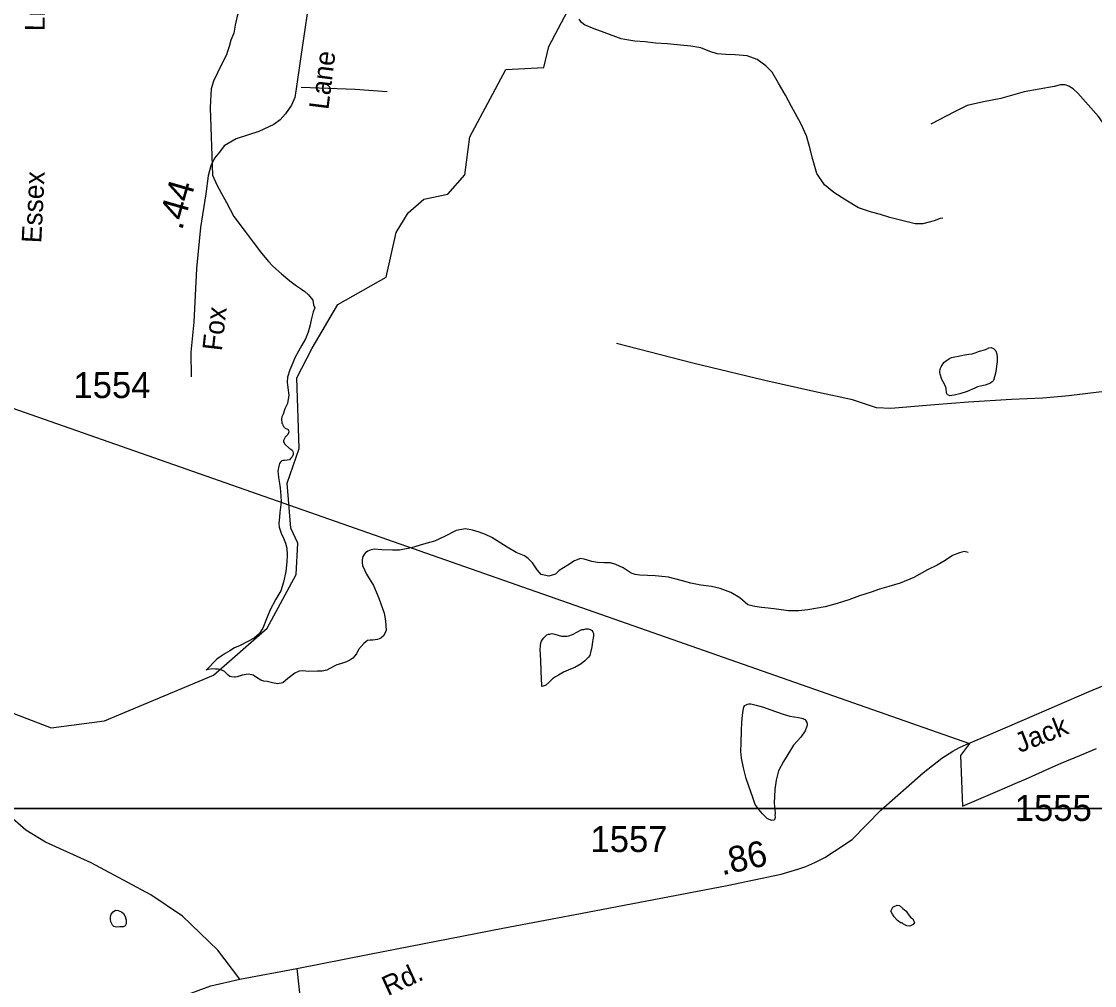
# Model space of a CAD drawing. Extents: x 2082433 to 2279600, y 546599 to 755198.
# Drawn here: x 2147783 to 2152961, y 673622 to 678274 of the extents above; entities that cross this region are included whole.
import ezdxf

# ---------------------------------------------------------------- set-up
doc = ezdxf.new("R2010")
doc.units = 0
for name, color, linetype in [('Exist Boundary Political Fire Districts', 7, 'Continuous'), ('Exist Hydrographic Misc Water Feature', 7, 'Continuous'), ('Exist Road Non-System Type 51', 7, 'Continuous'), ('Exist Road Secondary Mileage Hundredths English Label', 7, 'Continuous'), ('Exist Road Secondary Type 51 Attributed', 7, 'Continuous'), ('Exist Road Secondary Type 51 Label', 7, 'Continuous'), ('Exist Road Secondary Type 51 Number Label', 7, 'Continuous'), ('Map Preparation Inset Cut Line', 7, 'Continuous')]:
    doc.layers.add(name, color=color, linetype=linetype)

msp = doc.modelspace()

# ---------------------------------------------------------------- linework, layer by layer
at = {"layer": 'Exist Boundary Political Fire Districts'}
msp.add_lwpolyline([(2147045.8, 676650.8), (2152358.3, 674789.4), (2152313.8, 674731.9), (2152323.7, 674487.8), (2152504.3, 674564.6), (2152590.4, 674601.2), (2152628.8, 674618.2), (2152759.6, 674676.6), (2152800, 674694.6), (2152889.8, 674732.1), (2152971.2, 674766.2)], dxfattribs=at)
at = {"layer": 'Exist Hydrographic Misc Water Feature'}
for points in [[(2148708.7, 675118.6), (2148969.1, 675346.2), (2149108.9, 675605.9), (2149116.1, 675756.5), (2149082.1, 675829.4), (2149065.1, 676046.3), (2149122.1, 676212.4), (2149112, 676553.8), (2149186, 676696.6), (2149310.1, 676907.3), (2149542, 677040.3), (2149591, 677255.9), (2149649.1, 677349.8), (2149724.1, 677417.1), (2149840.2, 677441), (2149923, 677534.5), (2149947, 677717.7), (2150120.1, 678042.2), (2150303.2, 678051.6), (2150327.2, 678152.7), (2150525.1, 678529.3)], [(2148897.4, 678498.6), (2148885.8, 678464.2), (2148875.5, 678434.1), (2148863.8, 678402.2), (2148846.2, 678364.4), (2148834.3, 678332.1), (2148824.2, 678299.9), (2148814.8, 678255.9), (2148806.8, 678217.8), (2148793.1, 678183.8), (2148785.5, 678153.7), (2148773.4, 678119.8), (2148773.6, 678115.7), (2148748, 678065.7), (2148728.5, 678025.6), (2148710.2, 677985.4), (2148698.3, 677949.5), (2148696.7, 677919.3), (2148695.1, 677891.6), (2148692.8, 677857.4)], [(2152228.7, 677325.5), (2152216.8, 677323.3), (2152187.3, 677311.1), (2152162.9, 677305.1), (2152133, 677297), (2152095.2, 677296.7), (2151972.8, 677328.1), (2151928.9, 677341.7), (2151884.8, 677353.6), (2151822.7, 677375.2), (2151760.6, 677410.9), (2151702.8, 677448.5), (2151658.3, 677486), (2151622, 677540.2), (2151601.3, 677607.8), (2151585.3, 677669.9), (2151570.9, 677721.5), (2151544.3, 677781.5), (2151498.5, 677863.1), (2151469.8, 677918.9), (2151435.8, 677976.8), (2151405.4, 678028.8), (2151374.9, 678060.6), (2151333, 678090.1), (2151285.1, 678107.9), (2151226.8, 678113.4), (2151182.5, 678115.2), (2151140.7, 678117.1), (2151105, 678129), (2151060.7, 678146.7), (2151012.8, 678154.3), (2150962.7, 678160.2), (2150898.5, 678165.9), (2150842.8, 678169.5), (2150792.5, 678175), (2150742.7, 678178.9), (2150694.7, 678186.6), (2150676.7, 678190.5), (2150594.5, 678220), (2150546.3, 678237.8), (2150500.3, 678257.3), (2150486.2, 678269.2), (2150474.3, 678285.2)], [(2148692.8, 677857.4), (2148705.3, 677531.5), (2148725.2, 677485.9), (2148747.5, 677443.9), (2148771.7, 677400.2), (2148808, 677332.2), (2148862.4, 677260.7), (2148900.5, 677208.7), (2148940.9, 677155.1), (2148975.6, 677115.5), (2148995.3, 677093.4), (2149037.5, 677055.8), (2149077.7, 677021.7), (2149109.9, 676998.2), (2149133.7, 676982.4), (2149150.3, 676970.2), (2149166.3, 676956.4), (2149173.9, 676946.3), (2149188.4, 676928.7), (2149192.3, 676906.6), (2149198, 676892.8)], [(2149198, 676892.8), (2149190.5, 676872.4), (2149180.8, 676834.5), (2149176.7, 676810.4), (2149166.9, 676774.6), (2149153.6, 676742.5), (2149135.3, 676712.4), (2149119.7, 676682.3), (2149101.7, 676650.2), (2149092, 676626.1), (2149077.9, 676592.2), (2149066.2, 676558.2), (2149064.4, 676534.1), (2149068.7, 676505.9), (2149072.8, 676470), (2149067, 676429.9), (2149053.3, 676404), (2149045.3, 676378.1), (2149039.3, 676366), (2149037.5, 676354.1), (2149039.5, 676335.9), (2149041.8, 676332), (2149043.4, 676326), (2149047.5, 676320.1), (2149055.9, 676312), (2149066, 676306), (2149069.9, 676304.2), (2149071.7, 676300.2), (2149073.8, 676294.3), (2149071.9, 676288.1), (2149068, 676280.1), (2149055.7, 676268.2), (2149052.3, 676261.8), (2149047.9, 676251.9), (2149047.7, 676245.8), (2149049.8, 676239.9), (2149052.1, 676235.9), (2149076, 676214), (2149082.2, 676210.2), (2149088.5, 676204.4), (2149092.2, 676198.2), (2149094.1, 676192.2), (2149094.1, 676184.1), (2149092.7, 676180.3), (2149088.8, 676172.3), (2149082.6, 676166), (2149076.5, 676158), (2149064.8, 676156.1), (2149052.5, 676155.9), (2149044.3, 676155.9), (2149038.5, 676154), (2149032.4, 676148), (2149028.5, 676140.1), (2149024.8, 676128.1), (2149020.7, 676106), (2149022.9, 676074), (2149027.4, 676044.1), (2149031.3, 676024.1), (2149035.2, 675984.1), (2149035.6, 675956.1), (2149029.9, 675903.8), (2149027.9, 675883.8), (2149024, 675850), (2149026.4, 675833.8), (2149036.3, 675803.9), (2149046.7, 675780), (2149056.8, 675756.2), (2149062.9, 675732.1), (2149065, 675698.1), (2149063.5, 675666.4), (2149059.2, 675620.3), (2149047.5, 675568.1), (2149034.2, 675525.9), (2149010.2, 675486.2), (2148982.7, 675434), (2148964.7, 675391.7), (2148947.3, 675345.6), (2148929.2, 675319.6), (2148905.6, 675297.6), (2148837.4, 675263.3), (2148811.5, 675251), (2148787.5, 675236.8), (2148766, 675224.6), (2148745.7, 675210.6), (2148726, 675196.6), (2148673.9, 675144)], [(2152304.6, 676658.2), (2152326.5, 676664.2), (2152354.4, 676668.5), (2152370.4, 676670.5), (2152384.8, 676674.5), (2152406.5, 676682.5), (2152430.3, 676688.7), (2152440.3, 676692.8), (2152452, 676699.1), (2152462.3, 676700.9), (2152474.4, 676695), (2152484.6, 676684.9), (2152490.4, 676669.1), (2152490.8, 676653.2), (2152490.8, 676633.3), (2152488.9, 676611.3), (2152485, 676583), (2152473.3, 676541), (2152467.2, 676535.1), (2152459, 676529), (2152433.6, 676519.1), (2152411.6, 676514.7), (2152397.3, 676510.8), (2152383.5, 676504.7), (2152347.2, 676488.3), (2152311.8, 676476.3), (2152283.5, 676470), (2152261.9, 676468), (2152258, 676470.2), (2152251.9, 676471.9), (2152247.6, 676481.9), (2152245.7, 676503.7), (2152237.5, 676523.9), (2152225, 676545.7), (2152217, 676571.7), (2152215, 676581.7), (2152217.2, 676597.6), (2152220.9, 676607.6), (2152234.5, 676627.8), (2152246.8, 676637.7), (2152256.8, 676643.9), (2152270.8, 676651.9), (2152286.7, 676656), (2152304.6, 676658.2)], [(2152352.2, 675710.8), (2152332.3, 675716.7), (2152309.9, 675710.3), (2152276.1, 675696.4), (2152240.2, 675672.2), (2152202.1, 675650), (2152154.7, 675627.5), (2152088.7, 675591.3), (2152023, 675563.1), (2151968.9, 675546.5), (2151923.2, 675534.4), (2151883.4, 675520.1), (2151827.2, 675501.8), (2151775.8, 675483.7), (2151719.6, 675465.4), (2151661.5, 675449), (2151577.5, 675434.5), (2151534, 675430.2), (2151483.8, 675430.1), (2151425.9, 675437.6), (2151385.7, 675443.3), (2151353.8, 675445.3), (2151322, 675450.9), (2151287.9, 675458.9), (2151249.4, 675492.7), (2151205.7, 675518.4), (2151155.3, 675538.1), (2151113.2, 675547.8), (2151060.9, 675553.6), (2151013.4, 675563.3), (2150973.2, 675575.1), (2150904.7, 675592.7), (2150841.1, 675598.3), (2150766.9, 675601.8), (2150745, 675605.9), (2150725.1, 675611.8), (2150686.9, 675637.4), (2150650.4, 675653.4), (2150625, 675661), (2150592.6, 675661), (2150562.9, 675662.7), (2150534.8, 675668.5), (2150498.7, 675678.4), (2150480.6, 675682.4), (2150450.9, 675671.9), (2150419.1, 675649.9), (2150376.9, 675623.9), (2150359.5, 675607.4), (2150327.1, 675597.3), (2150291, 675605.2), (2150271.3, 675627.2), (2150248.9, 675661.1), (2150228.6, 675682.8), (2150210.8, 675694.8), (2150170.8, 675710.6), (2150126.7, 675736.3), (2150078.3, 675768), (2150052.1, 675783.7), (2150022.2, 675797.5), (2149992.2, 675809.4), (2149959.8, 675819.2), (2149926, 675825.1), (2149880.5, 675817), (2149824.3, 675788.6), (2149776.3, 675766.2), (2149722.6, 675752), (2149664.5, 675733.6), (2149606.9, 675723.3), (2149572.9, 675723.2), (2149522.4, 675724.7), (2149484.5, 675726.7), (2149478.6, 675726.4), (2149470.6, 675724.4), (2149454.8, 675718.3), (2149443.1, 675710.3), (2149439.2, 675706.4), (2149430.8, 675692.3), (2149426.9, 675676.2), (2149427.5, 675662.4), (2149428.9, 675648.4), (2149439.4, 675624.5), (2149447.4, 675606.2), (2149481.4, 675552.8), (2149507.7, 675490.8), (2149532.3, 675419), (2149538.8, 675381.1), (2149540.7, 675356.9), (2149542.9, 675337.1), (2149536.8, 675321), (2149529.4, 675309.1), (2149517.3, 675298.7), (2149501.3, 675291.1), (2149479.2, 675288.7), (2149465.2, 675288.8), (2149453.3, 675286.5), (2149445.1, 675280.5), (2149435.3, 675272.7), (2149421.3, 675258.5), (2149409.5, 675242.5), (2149399.6, 675222.5)], [(2150287.5, 675219.2), (2150285.2, 675241.4), (2150287.3, 675261.4), (2150288.7, 675275.4), (2150293, 675283.3), (2150296.9, 675291.2), (2150302.9, 675299.2), (2150312.7, 675309.5), (2150318.5, 675313.5), (2150326.9, 675317.5), (2150332.8, 675317.4), (2150344.5, 675319.7), (2150350.4, 675319.6), (2150357, 675317.8), (2150372.6, 675311.8), (2150389, 675307.7), (2150402.5, 675308.1), (2150414.8, 675307.8), (2150424.7, 675310), (2150442.5, 675316.2), (2150466.7, 675328.4), (2150484.5, 675338.3), (2150488.6, 675340.5), (2150496.8, 675340.5), (2150506.5, 675342.6), (2150518.4, 675342.5), (2150526.6, 675340.4), (2150530.5, 675338.6), (2150536.6, 675334.8), (2150540.9, 675326.9), (2150542.8, 675320.9), (2150543, 675308.7), (2150538.7, 675280.6), (2150535.2, 675256.8), (2150529.2, 675228.5), (2150525.1, 675214.5), (2150517.6, 675204.7), (2150501.6, 675188.4), (2150483.5, 675174.5), (2150453.8, 675156.3), (2150431.6, 675148.3), (2150397.8, 675134), (2150374.2, 675119.7), (2150360.1, 675111.7), (2150346.1, 675101.6), (2150328.3, 675083.6), (2150312.3, 675069.4), (2150294.1, 675065.3), (2150294.1, 675075.4), (2150291.8, 675097.3), (2150289.7, 675189.2), (2150287.5, 675219.2)], [(2149399.6, 675222.5), (2149381.8, 675202.1), (2149367.8, 675192), (2149352, 675184.2), (2149321.9, 675173.8), (2149304.3, 675169.6), (2149288.1, 675161.9), (2149256.1, 675143.6), (2149234.1, 675139.2), (2149210.4, 675139.2), (2149170, 675137.2), (2149140, 675140.9), (2149122.2, 675138.7), (2149102.3, 675128.7), (2149068.7, 675102.6), (2149044.5, 675082.3), (2149018.2, 675078.2), (2148994.2, 675082.2), (2148968.4, 675088.1), (2148952.6, 675089.7), (2148938.2, 675095.9), (2148916.5, 675107.7), (2148900.5, 675119.5), (2148894.6, 675121.6), (2148876.5, 675123.5), (2148848.2, 675119.3), (2148824.4, 675111.1), (2148816.4, 675109.1), (2148810.5, 675109.2), (2148796.8, 675110.9), (2148788.6, 675112.9), (2148780.6, 675119), (2148762.3, 675136.8), (2148756.2, 675140.5), (2148744.1, 675144.7), (2148732, 675148.6), (2148718.4, 675148.6), (2148705.9, 675150.5)], [(2147668, 674962.7), (2147926, 674865.6), (2148183.9, 674899.7), (2148708.7, 675118.6)], [(2148705.9, 675150.5), (2148681.9, 675146.9), (2148673.9, 675144)], [(2151253.7, 674751), (2151255.5, 674792.9), (2151257.2, 674852.8), (2151259.2, 674890.9), (2151262.7, 674926.9), (2151266.4, 674949.1), (2151268.7, 674965), (2151272.4, 674972.9), (2151280.8, 674976.9), (2151286.5, 674978.9), (2151292.4, 674980.8), (2151296.8, 674981), (2151302.7, 674980.9), (2151328.5, 674975.4), (2151364.2, 674965.5), (2151394.6, 674953.6), (2151458.5, 674931.8), (2151490.9, 674922), (2151532.6, 674914.5), (2151554.9, 674910.3), (2151560.7, 674906.6), (2151565, 674904.7), (2151568.7, 674898.5), (2151572.8, 674890.6), (2151574.8, 674882.5), (2151575.2, 674876.8), (2151572.8, 674872.7), (2151565, 674850.8), (2151543.2, 674820.4), (2151509.2, 674782.2), (2151481.7, 674736), (2151459.8, 674702), (2151436.2, 674657.8), (2151424.5, 674612.1), (2151418.8, 674567.9), (2151415.1, 674502), (2151419.4, 674453.8), (2151419, 674442.1), (2151419.4, 674436), (2151417.7, 674424.1), (2151413.2, 674419.9), (2151403.6, 674417.7), (2151383.5, 674425.6), (2151359.1, 674449.6), (2151343.3, 674469.4), (2151323, 674495.2), (2151312.7, 674529.2), (2151292.4, 674583.3), (2151280.6, 674621.3), (2151268, 674673), (2151257.8, 674718.8), (2151253.7, 674751)], [(2148257.7, 673905.5), (2148241.5, 673903.4), (2148227.7, 673907.2), (2148222, 673913.3), (2148214, 673929.1), (2148211.7, 673941.2), (2148211.7, 673951.3), (2148215.2, 673965.4), (2148225.3, 673977.2), (2148235.7, 673985.4), (2148249.3, 673983.4), (2148265.3, 673977.3), (2148275.5, 673969.6), (2148283.3, 673955.5), (2148287.6, 673937.4), (2148287.6, 673919.6), (2148283.7, 673909.6), (2148279.6, 673907.4), (2148273.7, 673905.5), (2148257.7, 673905.5)], [(2152028, 673923.4), (2152009.9, 673935.4), (2151993.9, 673953.2), (2151985.7, 673965.4), (2151977.7, 673981.2), (2151988, 673999.2), (2151993.7, 674003.2), (2152009.5, 674009.3), (2152019.4, 674007.4), (2152035.8, 673993.5), (2152051.8, 673979.8), (2152065.9, 673961.9), (2152073.9, 673951.7), (2152084.2, 673943.7), (2152087.8, 673935.8), (2152092.2, 673925.8), (2152085.8, 673915.8), (2152070, 673907.7), (2152056.3, 673909.7), (2152039.7, 673917.5), (2152031.7, 673925.6), (2152028, 673923.4)]]:
    msp.add_lwpolyline(points, dxfattribs=at)
at = {"layer": 'Exist Road Non-System Type 51'}
for points in [[(2153447.6, 677626.2), (2153342.1, 677612.5), (2153269.5, 677607), (2153229.7, 677607), (2153181.7, 677615.2), (2153151.6, 677623.4), (2153113.2, 677649.5), (2153063.9, 677696.1), (2152980.3, 677815.3), (2152881.6, 677927.7), (2152858.3, 677949.6), (2152837.8, 677962), (2152819.9, 677967.4), (2152796.6, 677967.4), (2152766.5, 677960.6), (2152622.6, 677933.9), (2152508.8, 677902.3), (2152425.2, 677885.9), (2152347.1, 677868.1), (2152285.4, 677837.9), (2152171.7, 677778.3)], [(2149133.3, 677956.2), (2149393.7, 677946.7), (2149546.8, 677935.7)], [(2153403, 676527.3), (2153180.5, 676496.7), (2153068.3, 676490.6), (2152982.5, 676484.5), (2152837.6, 676468.1), (2152711.1, 676455.9), (2152560, 676449.8), (2152353.9, 676437.5), (2152188.6, 676423.2), (2151978.3, 676406.9), (2151908.9, 676408.9), (2151855.9, 676427.3), (2151792.6, 676447.7), (2151606.9, 676488.5), (2151370.1, 676541.6), (2151023.1, 676625.3), (2150653.7, 676719.2)], [(2148837.3, 673652.3), (2148729.7, 673791.7), (2148559.1, 673956.9), (2148406.9, 674060.1), (2148119.6, 674213.6), (2147899.4, 674314.1), (2147803.8, 674372.1), (2147701.9, 674460.6), (2147609.1, 674550.4)]]:
    msp.add_lwpolyline(points, dxfattribs=at)
at = {"layer": 'Exist Road Secondary Type 51 Attributed'}
for points in [[(2149181.4, 678444.1), (2149131.2, 678104.8), (2149108.5, 677949.4), (2149102.6, 677906.4), (2149085.8, 677870.6), (2149057.2, 677827.5), (2149030.9, 677798.9), (2149001, 677777.4), (2148928.2, 677743.2), (2148819.4, 677706.9), (2148760.8, 677673.4), (2148738.1, 677643.5), (2148714.2, 677613.7), (2148696.3, 677577.8), (2148683.2, 677528.8), (2148672.4, 677442.8), (2148646.1, 677279.1), (2148627, 677082), (2148613.9, 676822.7), (2148600.7, 676678.1), (2148601.9, 676558.6)], [(2149112.1, 673704), (2149461.9, 673773.2), (2150106, 673897.9), (2150514.7, 673975.5), (2151188.2, 674104), (2151448.4, 674159.3), (2151529.9, 674182.6), (2151568.7, 674196.8), (2151611.3, 674214.9), (2151660.5, 674239.5), (2151705.7, 674270.5), (2151792.4, 674326.6), (2151930.8, 674468.5), (2152134.1, 674647.8), (2152224.3, 674719.5), (2152277.3, 674751.9), (2152309.5, 674770.7), (2152342.6, 674785.4), (2152424.8, 674820.5), (2152623.9, 674905.9), (2152935.6, 675040.2), (2153048.1, 675087)], [(2147235.8, 672238.6), (2147306.2, 672340), (2147443.2, 672565.5), (2147548.1, 672717.2), (2147639.9, 672871.4), (2147709.7, 672987), (2147742, 673033.6), (2147783.4, 673087.9), (2147835.1, 673146.1), (2147904.9, 673212.1), (2148008.4, 673293.6), (2148089.9, 673344.1), (2148154.5, 673379), (2148341.9, 673476.5), (2148530.9, 673558.9), (2148696.4, 673619.7), (2148837.3, 673652.3), (2149112.1, 673704)], [(2149112.1, 673704), (2149131.7, 673526.4), (2149146.2, 673426.3), (2149158.6, 673376.7), (2149174.1, 673351.9), (2149202.5, 673317.8), (2149510.2, 673141.3), (2149619.1, 673114.4), (2149680, 673112.4), (2149701.4, 673116.7), (2149769.7, 673128.5), (2149835.3, 673141.1), (2149918.5, 673148.6), (2149974, 673151.2), (2150024.5, 673143.6), (2150069.9, 673136), (2150145.5, 673110.8), (2150208.1, 673088.6), (2150289.7, 673048.4), (2150348.5, 673002.9), (2150404.3, 672923.4)]]:
    msp.add_lwpolyline(points, dxfattribs=at)
at = {"layer": 'Map Preparation Inset Cut Line'}
for points in [[(2151730.3, 712770.7), (2168818.9, 718725.2), (2222519.7, 718725.2), (2222519.7, 690019.9), (2207310.9, 690016.6), (2207310.9, 674476.7), (2146836.4, 674476.7), (2146836.4, 703813.9)], [(2115667.4, 674476.7), (2179108.5, 674476.7), (2179108.5, 645771.4), (2163899.7, 645768.1), (2163899.7, 630228.2), (2103425.3, 630228.2), (2103425.3, 662094.1)]]:
    msp.add_lwpolyline(points, close=True, dxfattribs=at)

# ---------------------------------------------------------------- texts
at = {"layer": 'Exist Road Secondary Mileage Hundredths English Label'}
for s, rotation, p in [('.44', 74.0415, (2148557.1, 677262.5)), ('.86', 12.4828, (2151163.4, 674153.1))]:
    msp.add_text(s, height=125, rotation=rotation, dxfattribs=at).set_placement(p)
at = {"layer": 'Exist Road Secondary Type 51 Label'}
for s, rotation, p in [('Ln.', 89.1354, (2147894.4, 678226.5)), ('Lane', 82.8752, (2149263.7, 677845.2)), ('Essex', 87.227, (2147878.1, 677202.8)), ('Fox', 83.5757, (2148749.6, 676681.1)), ('Jack', 21.4453, (2152599.6, 674743.2)), ('Rd.', 24.711, (2149550.4, 673570))]:
    msp.add_text(s, height=95, rotation=rotation, dxfattribs=at).set_placement(p)
at = {"layer": 'Exist Road Secondary Type 51 Number Label'}
for s, p in [('1554', (2148033.5, 676456.7)), ('1555', (2152576.4, 674416)), ('1557', (2150528.8, 674266))]:
    msp.add_text(s, height=125, dxfattribs=at).set_placement(p)

doc.saveas('drawing.dxf')
